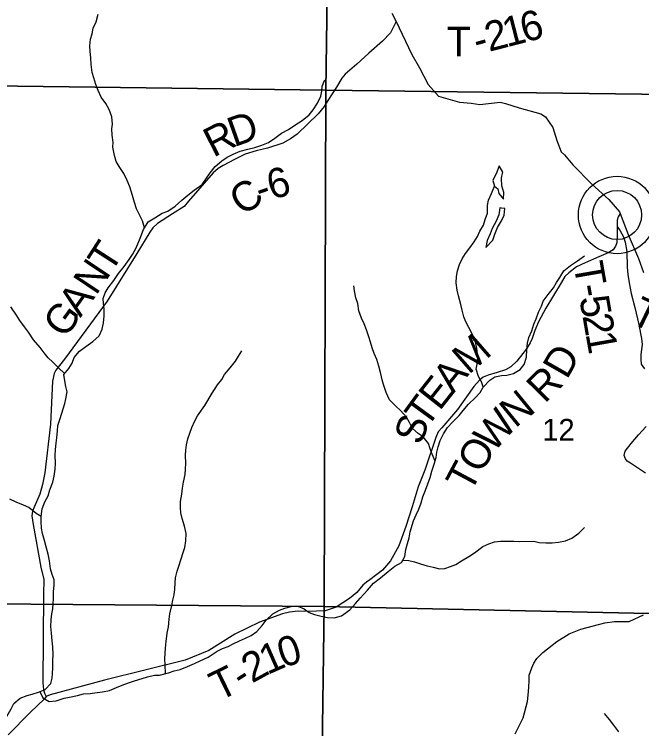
# Model space of a CAD drawing. Extents: x 2043100 to 2470832, y 443715 to 810583.
# Drawn here: x 2282598 to 2288970, y 658375 to 665629 of the extents above; entities that cross this region are included whole.
import ezdxf

# ---------------------------------------------------------------- set-up
doc = ezdxf.new("R2010")
doc.units = 0
for name, color, linetype in [('GM_X_County_Road', 7, 'Continuous'), ('GM_X_County_Road_Text', 7, 'Continuous'), ('GM_X_Minor_Lake', 7, 'Continuous'), ('GM_X_Minor_River', 7, 'Continuous'), ('GM_X_Section', 7, 'Continuous'), ('GM_X_Section_Text', 7, 'Continuous'), ('GM_X_State_Route', 7, 'Continuous'), ('GM_X_Township_Road', 7, 'Continuous'), ('GM_X_Township_Road_Text', 7, 'Continuous'), ('GM_X_Unincorporated', 7, 'Continuous'), ('GM_X_Unincorporated_Location', 7, 'Continuous')]:
    doc.layers.add(name, color=color, linetype=linetype)

msp = doc.modelspace()

# ---------------------------------------------------------------- linework, layer by layer
at = {"layer": 'GM_X_County_Road'}
for points in [[(2286477.9, 665556.9), (2286444.6, 665494.3), (2286417.2, 665439.9), (2286336.2, 665356.7), (2286199.6, 665232.8), (2286076.8, 665123), (2285958, 665019.4), (2285924.4, 664978.9), (2285871.5, 664888), (2285781.1, 664752.5), (2285743.7, 664693.9), (2285684.6, 664619), (2285471, 664409.9), (2285403.5, 664365), (2285324, 664320), (2285168.5, 664268), (2285054.8, 664242.6), (2284943.1, 664209.2), (2284833.7, 664155.8), (2284718.4, 664094.2), (2284668.7, 664061.6), (2284617.2, 664018.8), (2284366.2, 663730.5), (2284322.2, 663678.3), (2284204.1, 663604.1), (2284051.9, 663503.7), (2284005.9, 663461.6), (2283975.9, 663415.4), (2283843.9, 663198.8), (2283539.8, 662717.3), (2283107.6, 662125.4), (2283021.6, 662015.1), (2283003.6, 661981), (2282987.6, 661902.8), (2282965.8, 661465.5), (2282908.1, 660974.1), (2282884.1, 660855.7), (2282858.1, 660757.5), (2282800.1, 660625.1), (2282784.1, 660584.9), (2282776.1, 660536.8), (2282788.2, 660448.6), (2282866.5, 660013.4), (2282898.6, 659891.1), (2282894.7, 659740.7), (2282889.2, 658840.3), (2282895.2, 658772.2), (2282905.2, 658736.1), (2282921.3, 658702), (2282903.3, 658677.9), (2282759.2, 658537.5), (2282537, 658312.9)], [(2289009.6, 660968.7), (2288856.3, 661069.2), (2288822, 661090.9), (2288803.7, 661114.8), (2288793.3, 661148.7), (2288802.8, 661193), (2288863.9, 661269.9), (2288936.9, 661359), (2289015.9, 661442.2)], [(2287684.3, 658323.6), (2287766.4, 658485), (2287808.5, 658650), (2287821.3, 658750.4), (2287826, 658858.8), (2287827.4, 658916.9), (2287854.5, 658991.5), (2287875.9, 659039.8), (2287905.4, 659086.3), (2287966.7, 659149.2), (2288109.4, 659261.2), (2288234.6, 659336.9), (2288350, 659386.4), (2288595.4, 659449.4), (2288693.3, 659464.6), (2288843.4, 659462.4), (2288988.6, 659530.2)]]:
    msp.add_lwpolyline(points, dxfattribs=at)
at = {"layer": 'GM_X_Minor_Lake'}
for points in [[(2287550.8, 663985.7), (2287559.1, 664024.8), (2287522.8, 664088.8), (2287497.2, 664024.4), (2287457.7, 663940), (2287474, 663884)], [(2287474, 663884), (2287509.4, 663855.2), (2287518.5, 663808.1), (2287564.8, 663750.2), (2287570.4, 663818.4), (2287548, 663888.4), (2287545.5, 663960.6), (2287550.8, 663985.7)], [(2287546.8, 663661.1), (2287529.3, 663663.8), (2287517.7, 663593.5), (2287490.1, 663529.2), (2287450.6, 663452.8), (2287431, 663398.6), (2287399.4, 663332.2), (2287385.8, 663262)], [(2287385.8, 663262), (2287457.3, 663336.6), (2287478.9, 663396.8), (2287504.5, 663463.2), (2287546.1, 663531.6), (2287573.7, 663589.9), (2287579.3, 663656.1), (2287546.8, 663661.1)]]:
    msp.add_lwpolyline(points, dxfattribs=at)
at = {"layer": 'GM_X_Minor_River'}
for points in [[(2283919, 663459.9), (2283899.9, 663531.4), (2283869.3, 663591.2), (2283838.6, 663653), (2283820, 663718.9), (2283799.3, 663786.9), (2283770.3, 663876.8), (2283743.7, 663940.6), (2283711, 664012.4), (2283662.3, 664082.1), (2283633.7, 664133.9), (2283615.1, 664195.8), (2283600.3, 664277.8), (2283601.7, 664328), (2283591, 664402), (2283588.3, 664464.1), (2283593.8, 664514.2), (2283587.1, 664588.3), (2283562.3, 664660.2), (2283527.7, 664722), (2283479, 664787.6), (2283450.3, 664855.5), (2283425.7, 664917.3), (2283407, 664983.2), (2283390.5, 665037.2), (2283379.6, 665117.2), (2283375, 665185.3), (2283370.3, 665249.4), (2283365.7, 665307.4), (2283373, 665375.6), (2283388.4, 665429.9), (2283399.8, 665486.1), (2283429.2, 665550.5), (2283450.3, 665628.9)], [(2284505.9, 663901.1), (2284587.4, 664019.3), (2284639, 664081.7), (2284704.6, 664140.2), (2284758.4, 664178.7), (2284820.1, 664207.1), (2284891.9, 664239.6), (2284969.7, 664258.1), (2285041.6, 664276.6), (2285111.4, 664301), (2285179.2, 664327.5), (2285244.9, 664372), (2285310.5, 664420.5), (2285382.2, 664459), (2285445.9, 664503.5), (2285521.6, 664550), (2285593.2, 664606.6), (2285632.9, 664658.9), (2285678.4, 664727.4), (2285710, 664797.7), (2285721.7, 664847.9), (2285723.4, 664898), (2285753, 664964.3)], [(2282977.6, 659345.4), (2282968.9, 659413.4), (2282972.2, 659481.6), (2282979.6, 659539.8), (2282989, 659591.9), (2282994.5, 659642.1), (2282996, 659696.2), (2282997.2, 659766.4), (2283004.5, 659832.6), (2283002, 659886.7), (2282983.4, 659940.6), (2282966.9, 659996.5), (2282956, 660078.6), (2282943.3, 660146.6), (2282926.7, 660206.5), (2282903.9, 660286.5), (2282885.2, 660356.4), (2282874.6, 660412.4), (2282869.9, 660478.5), (2282871.4, 660528.6), (2282880.6, 660606.9), (2282907.8, 660679.3), (2282943.2, 660739.8), (2282960.5, 660800.1), (2282989.7, 660876.5), (2283003.1, 660938.8), (2283012.3, 661011), (2283015.7, 661069.2), (2283014.9, 661149.4), (2283016.3, 661209.5), (2283023.6, 661273.7), (2283029, 661327.9), (2283038.3, 661400.1), (2283041.7, 661452.3), (2283063, 661524.6), (2283096, 661621.2), (2283111.4, 661675.4), (2283122.9, 661725.7), (2283134.1, 661795.9), (2283121.6, 661849.9), (2283111, 661905.9), (2283100.3, 661972), (2283153.7, 662030.6), (2283187.1, 662085.1), (2283206.5, 662143.4), (2283259.8, 662208.1), (2283325.3, 662256.9), (2283396.8, 662305.7), (2283460.2, 662362.4), (2283489.4, 662430.9), (2283502.8, 662495.2), (2283510, 662565.4), (2283509.3, 662637.5), (2283502.7, 662693.6), (2283502.2, 662743.7), (2283521.6, 662800), (2283553, 662852.4), (2283608.2, 662927.2), (2283657.5, 662995.8), (2283714.7, 663068.5), (2283764, 663137.2), (2283799.5, 663189.7), (2283830.8, 663250.1), (2283862.1, 663320.6), (2283883.5, 663372.9), (2283908.8, 663443.3), (2283956, 663519.9), (2284025.5, 663560.7), (2284101, 663607.6), (2284156.8, 663630.2), (2284230.2, 663679), (2284299.6, 663741.9), (2284359, 663792.6), (2284424.5, 663843.3), (2284505.9, 663901.1)], [(2287361.4, 661845.7), (2287342, 661896.3), (2287311.7, 661950.3), (2287287.2, 662024.3), (2287298.9, 662074.5), (2287304.5, 662146.7), (2287296, 662236.9), (2287279.5, 662317), (2287251.2, 662377), (2287212.8, 662446.9), (2287182.5, 662504.9), (2287164.2, 662556.9), (2287147.8, 662623), (2287131.4, 662683), (2287108.9, 662771.1), (2287094.6, 662827.2), (2287084.2, 662903.3), (2287089.8, 662967.5), (2287097.4, 663023.7), (2287119, 663088), (2287146.7, 663146.3), (2287180.3, 663198.6), (2287224, 663257), (2287269.6, 663317.4), (2287301.2, 663371.7), (2287326.9, 663426), (2287362.5, 663488.4), (2287380.1, 663544.6), (2287403.7, 663608.9), (2287403.3, 663687.1), (2287414.9, 663741.3), (2287444.5, 663809.6), (2287474, 663884)], [(2284566.2, 659099.5), (2284658.3, 659161.9), (2284712.1, 659190.3), (2284769.9, 659210.7), (2284821.7, 659237), (2284885.5, 659265.5), (2284947.3, 659293.9), (2285003.1, 659322.3), (2285062.8, 659362.7), (2285116.4, 659423.2), (2285156, 659477.5), (2285223.6, 659542.1), (2285291.4, 659576.6), (2285347.2, 659596.9), (2285423, 659617.4), (2285477, 659619.8), (2285541.1, 659592.1), (2285593.3, 659554.3), (2285647.3, 659534.6), (2285713.4, 659518.9), (2285777.4, 659505.3), (2285847.4, 659501.7), (2285921.2, 659520.2), (2286004.8, 659582.8), (2286064.3, 659647.3), (2286110, 659699.7), (2286185.4, 659782.3), (2286245, 659850.9), (2286318.6, 659907.4), (2286394.2, 659970), (2286463.8, 660024.6), (2286531.5, 660063), (2286563.1, 660123.4), (2286574.7, 660195.6), (2286590.3, 660255.8), (2286608, 660312.1), (2286619.6, 660374.3), (2286650.9, 660486.8), (2286678.5, 660545.1), (2286706.1, 660605.4), (2286729.8, 660667.7), (2286745.4, 660729.9), (2286775, 660796.2), (2286798.5, 660862.5), (2286820.1, 660926.8), (2286837.7, 660991.1), (2286863.3, 661059.4), (2286880.9, 661129.7), (2286890.6, 661181.9), (2286902.2, 661236.1), (2286921.8, 661300.3), (2286957.4, 661368.7), (2286997, 661433.1), (2287046.6, 661485.5), (2287116.2, 661554.1), (2287155.9, 661604.5), (2287209.4, 661669), (2287283, 661737.6), (2287330.6, 661788), (2287358.3, 661842.3), (2287425.8, 661914.9), (2287477.6, 661947.2), (2287547.4, 661959.7), (2287601.4, 661966), (2287669.2, 661982.5), (2287736.9, 662021), (2287776.6, 662073.3), (2287800.1, 662145.7), (2287803.7, 662223.9), (2287809.3, 662290.1), (2287824.9, 662348.3), (2287854.5, 662414.6), (2287874.1, 662482.9), (2287897.7, 662535.2), (2287921.3, 662605.5), (2287950.9, 662665.8), (2287970.6, 662716.1), (2288020.2, 662782.5), (2288073.7, 662851), (2288105.4, 662905.3), (2288137.1, 662955.7), (2288178.6, 663022.1), (2288246.2, 663076.6), (2288317.9, 663125.1), (2288387.6, 663175.7)], [(2286871.4, 661091.9), (2286840.7, 661161.5), (2286822.4, 661217.6), (2286806.1, 661271.6), (2286749.8, 661337.4), (2286699.6, 661371.2), (2286641.3, 661423), (2286611, 661485), (2286582.7, 661538.9), (2286522.4, 661600.7), (2286472.1, 661648.6), (2286409.8, 661714.3), (2286373.4, 661788.3), (2286346.9, 661868.4), (2286334.6, 661918.4), (2286320.3, 661978.5), (2286301.8, 662056.6), (2286279.4, 662124.6), (2286251.1, 662184.6), (2286230.8, 662242.6), (2286216.4, 662298.7), (2286200.1, 662354.7), (2286175.7, 662424.7), (2286151.4, 662486.8), (2286125, 662544.7), (2286096.6, 662618.8), (2286086.2, 662690.9), (2286067.9, 662748.9), (2286053.4, 662821), (2286045.2, 662871.1)], [(2283107.4, 661979.7), (2283047.7, 662037.6), (2282991.1, 662095.1), (2282940.6, 662140.7), (2282900.1, 662192.4), (2282861.6, 662244.1), (2282792.8, 662321.6), (2282742, 662399.3), (2282703.4, 662455), (2282654.8, 662518.6), (2282620.2, 662574.4), (2282563.4, 662658)], [(2284534.1, 661655.8), (2284606.7, 661781.8), (2284662.2, 661866.4), (2284705.8, 661920.8), (2284733.5, 661971.1), (2284789.1, 662037.6), (2284844.6, 662106.1), (2284874.3, 662158.4), (2284910, 662210.7)], [(2284134.7, 658935.3), (2284130.6, 659022.4), (2284127.9, 659082.5), (2284131.3, 659140.7), (2284134.8, 659192.8), (2284142.1, 659259), (2284151.2, 659343.2), (2284162.5, 659409.5), (2284171.7, 659485.7), (2284179.2, 659539.9), (2284198.3, 659626.2), (2284209.7, 659678.5), (2284221.2, 659732.7), (2284228.6, 659790.9), (2284231.9, 659855), (2284235.4, 659905.2), (2284252.7, 659973.5), (2284268.1, 660025.7), (2284293.4, 660098.1), (2284314.7, 660162.5), (2284330.1, 660214.7), (2284341.4, 660281), (2284342.7, 660355.2), (2284325.9, 660431.1), (2284303.1, 660509.1), (2284290.5, 660567.1), (2284286, 660619.1), (2284287.3, 660681.3), (2284298.5, 660755.5), (2284305.9, 660815.7), (2284315.3, 660877.9), (2284332.5, 660956.3), (2284337.9, 661012.4), (2284339.3, 661068.6), (2284338.4, 661152.8), (2284339.9, 661202.9), (2284347.3, 661257.1), (2284360.7, 661317.3), (2284380.1, 661375.7), (2284401.5, 661434), (2284432.8, 661500.4), (2284460.2, 661550.8), (2284534.1, 661655.8)], [(2282871.4, 660528.1), (2282821.1, 660560.2), (2282746.5, 660619.5), (2282692.2, 660645), (2282617.9, 660674.3), (2282551.6, 660705.8)], [(2286544.1, 660087.2), (2286603.3, 660083.5), (2286663.4, 660069.8), (2286723.4, 660048.2), (2286791.5, 660028.5), (2286853.5, 660014.8), (2286917.6, 659999.2), (2286971.5, 660001.5), (2287027.4, 660019.9), (2287081.2, 660042.3), (2287138.9, 660080.7), (2287214.6, 660123.2), (2287270.4, 660161.7), (2287357.9, 660226.3), (2287415.7, 660250.7), (2287475.5, 660271.2), (2287535.4, 660279.5), (2287671.3, 660280.3), (2287727.3, 660276.7), (2287873.2, 660277.5), (2287929.2, 660265.8), (2287997.2, 660262.2), (2288061.1, 660262.6), (2288125.1, 660267), (2288194.9, 660281.4), (2288258.7, 660307.9), (2288330.4, 660358.4), (2288388, 660416.9)], [(2282398.5, 658309.7), (2282459.8, 658376.4), (2282483.2, 658430.7), (2282526.4, 658505.3), (2282567.7, 658575.8), (2282595.1, 658632.2), (2282658.5, 658684.9), (2282728.2, 658711.7), (2282780.1, 658726.2), (2282843.8, 658746.9), (2282911.6, 658771.7), (2282968.9, 658834.3), (2282984.3, 658886.6), (2282985.8, 658936.7), (2282989.3, 658992.8), (2282990.5, 659063), (2282993.9, 659127.1), (2282991, 659205.2), (2282984.4, 659267.3), (2282977.6, 659345.4)], [(2282858.4, 658752.2), (2282888.4, 658689.3), (2282952.8, 658649.8), (2283022.7, 658658.6), (2283104.4, 658683.4), (2283160.3, 658694), (2283240.1, 658712.9), (2283299.9, 658729.5), (2283369.8, 658732.2), (2283439.7, 658742.9), (2283493.6, 658749.5), (2283563.4, 658764.2), (2283635.1, 658793), (2283692.8, 658815.6), (2283758.6, 658840.3), (2283810.4, 658856.9), (2283949.9, 658900.4), (2284021.7, 658919.1), (2284073.6, 658919.7), (2284163.4, 658942.6), (2284223.2, 658961.3), (2284283, 658975.9), (2284356.7, 659004.7), (2284428.3, 659037.5), (2284486, 659062.1), (2284566.2, 659099.5)], [(2288738, 658342.4), (2288685.6, 658412.2), (2288643.3, 658468.1), (2288593, 658529.9)]]:
    msp.add_lwpolyline(points, dxfattribs=at)
at = {"layer": 'GM_X_Section'}
for points in [[(2280537.8, 670232.5), (2285836.8, 670182.6), (2285762.8, 664857.2), (2280282.1, 664929.2), (2280337.7, 670236.2)], [(2285836.8, 670182.6), (2291147.7, 670142.4), (2291124.9, 666400.4), (2291110.1, 664791.5), (2285762.8, 664857.2)], [(2280282.1, 664929.2), (2285762.8, 664857.2), (2285743.7, 659616.6), (2280210, 659660.1)], [(2285762.8, 664857.2), (2291110.1, 664791.5), (2291097.4, 661037.6), (2291093.6, 659500.9), (2285743.7, 659616.6)], [(2280210, 659660.1), (2285743.7, 659616.6), (2285670, 654267.2), (2280112.2, 654362.7)], [(2285743.7, 659616.6), (2291093.6, 659500.9), (2291064.4, 655638.8), (2291059.6, 654174.1), (2285670, 654267.2)]]:
    msp.add_lwpolyline(points, close=True, dxfattribs=at)
at = {"layer": 'GM_X_State_Route'}
msp.add_lwpolyline([(2286433.8, 665639.6), (2286477.9, 665556.9), (2286535.5, 665425.2), (2286635.9, 665221.8), (2286711.6, 665084.3), (2286801.6, 664916.9), (2286905.1, 664797.8), (2287117.9, 664736), (2287238.1, 664725.4), (2287327, 664713.4), (2287532.1, 664736.9), (2287586.3, 664723.5), (2287724.9, 664678.9), (2287945.7, 664617.3), (2287994.1, 664585.8), (2288067.4, 664478.3), (2288106.2, 664347), (2288151.3, 664230.9), (2288184.7, 664202.9), (2288270, 664099.6), (2288464.4, 663903.3), (2288634.4, 663746.8), (2288743.9, 663621.7), (2288749.4, 663607.5), (2288832.1, 663391.9), (2288936.5, 663147.9), (2288987.2, 663005.2)], dxfattribs=at)
at = {"layer": 'GM_X_Township_Road'}
for points in [[(2288749.4, 663607.5), (2288730.5, 663571.4), (2288720.9, 663539.2), (2288719.6, 663475), (2288720.3, 663418.8), (2288720.8, 663372.7), (2288715.6, 663306.4), (2288704, 663274.2), (2288680.4, 663237.8), (2288628.8, 663207.1), (2288535.2, 663165.9), (2288395.9, 663106.1), (2288308.3, 663062.9), (2288229, 663003.8), (2288189.4, 662965.3), (2288150.2, 662902.6), (2287997.2, 662644), (2287920.8, 662504.7), (2287883.8, 662418), (2287856.8, 662335.4), (2287837.3, 662293.1), (2287800, 662230.5), (2287701.4, 662104.9), (2287640, 662050), (2287586.4, 662017.3), (2287502.7, 661992.3), (2287411, 661963.1), (2287361.2, 661942.5), (2287323.5, 661913.9), (2287266.3, 661849.1), (2287099, 661614.4), (2286939.1, 661429.9), (2286901.6, 661387.4), (2286878.2, 661332.9), (2286766.1, 660998.6), (2286700.1, 660829.3), (2286638.5, 660628), (2286574.8, 660426.6), (2286503.1, 660231.2), (2286418.9, 660079.8), (2286336, 659984.5), (2286209.1, 659884.8), (2286175.4, 659862.3), (2286137.7, 659831.8), (2286076.6, 659756.9), (2286001.2, 659697.8), (2285866.2, 659610), (2285756.6, 659572.6), (2285666.6, 659569.5), (2285542.6, 659566.1), (2285482.5, 659567.4), (2285394.6, 659558.3), (2285320.8, 659539.4), (2285087.7, 659456.4), (2284837, 659335.2), (2284572.9, 659169.7), (2284332.7, 659069.4), (2283513.9, 658866.6), (2282961.3, 658720.1), (2282921.3, 658702)], [(2288719.6, 663475), (2288750.2, 663429.2), (2288784.9, 663369.4), (2288801.6, 663315.4), (2288818.7, 663219.4), (2288822.6, 663060.9), (2288829.5, 662984.8), (2288842.5, 662902.7), (2288861.8, 662792.6), (2288899.5, 662650.6), (2288939.6, 662478.5), (2288956.7, 662386.4), (2288967.3, 662336.4), (2288974, 662276.3), (2288961.2, 662173.8), (2288959.8, 662125.7), (2288964.4, 662075.6), (2288996.9, 662029.8)]]:
    msp.add_lwpolyline(points, dxfattribs=at)
at = {"layer": 'GM_X_Unincorporated'}
for radius in [392.8, 249]:
    msp.add_circle((2288719.5, 663590.7), radius, dxfattribs=at)
at = {"layer": 'GM_X_Unincorporated_Location'}
msp.add_line((2288719.5, 663590.7), (2288719.5, 663590.7), dxfattribs=at)

# ---------------------------------------------------------------- texts
at = {"layer": 'GM_X_County_Road_Text'}
for s, rotation, p in [('D', 19.4372, (2284829.7, 664278.4)), ('R', 27.03632, (2284619.9, 664170.5)), ('6', 15.70378, (2285211.9, 663744.4)), ('C', 34.34067, (2284915.5, 663575.3)), ('-', 19.40756, (2285100.6, 663705)), ('T', 57.15482, (2283578.2, 662989.6)), ('N', 56.2351, (2283428.6, 662765.7)), ('A', 54.46299, (2283269.4, 662542.6)), ('G', 53.84407, (2283111.5, 662326.5))]:
    msp.add_text(s, height=300, rotation=rotation, dxfattribs=at).set_placement(p)
at = {"layer": 'GM_X_Section_Text'}
msp.add_text('12', height=220.83, rotation=0.00001, dxfattribs=at).set_placement((2287960.2, 661299.7))
at = {"layer": 'GM_X_Township_Road_Text'}
for s, rotation, p in [('6', 14.77451, (2287779, 665339.5)), ('2', 14.41487, (2287419.1, 665246.8)), ('1', 14.4825, (2287598.5, 665292.9)), ('T', 0.06, (2286989.9, 665201.6)), ('-', 15.64499, (2287302.1, 665214)), ('T', 279.88435, (2288275.6, 663092)), ('-', 279.87685, (2288314.1, 662870.9)), ('5', 279.89476, (2288335.2, 662749.4)), ('T', 334.16905, (2288841.9, 662503.3)), ('2', 279.91675, (2288367, 662567.3)), ('M', 41.04339, (2287212.3, 661963.9)), ('1', 280.03123, (2288399, 662384.6)), ('D', 60.15744, (2288210.2, 661912.3)), ('A', 50.89359, (2287055.3, 661768.9)), ('R', 45.2254, (2287985, 661669.6)), ('E', 51.68487, (2286916.8, 661593.7)), ('T', 53.83808, (2286786.2, 661414.9)), ('N', 39.27992, (2287684.4, 661420.7)), ('W', 48.48639, (2287463.2, 661169.2)), ('S', 70.28481, (2286728.6, 661244.4)), ('O', 59.10558, (2287336.3, 660954.5)), ('T', 61.83827, (2287232.2, 660760)), ('0', 18.17824, (2285329.2, 658989.8)), ('1', 23.7432, (2285167.3, 658918.2)), ('2', 28.79985, (2285011.6, 658832.2)), ('T', 26.00156, (2284677.3, 658650.9)), ('-', 32.80748, (2284912.8, 658768.3))]:
    msp.add_text(s, height=300, rotation=rotation, dxfattribs=at).set_placement(p)

doc.saveas('drawing.dxf')
